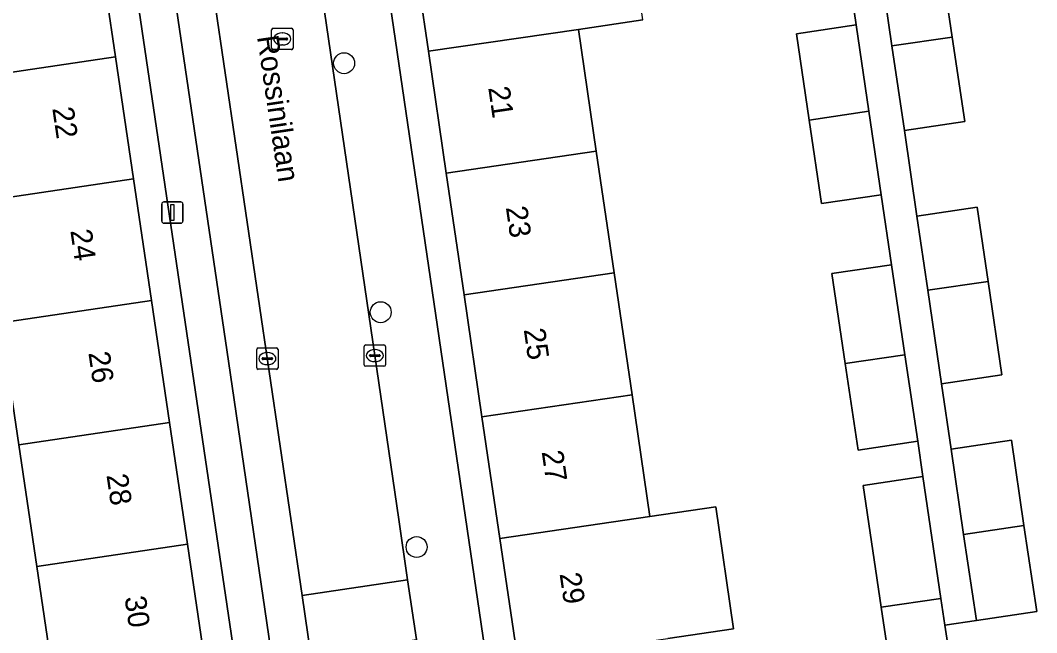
# Model space of a CAD drawing. Extents: x 159053 to 160042, y 380449 to 381423.
# Drawn here: x 159553.7 to 159601.2, y 381073.53 to 381102.14 of the extents above; entities that cross this region are included whole.
import ezdxf

# ---------------------------------------------------------------- set-up
doc = ezdxf.new("R2010")
doc.units = 0
for name, color, linetype in [('IMGEO_Boom', 7, 'Continuous'), ('IMGEO_Erf', 7, 'Continuous'), ('IMGEO_Kolk', 7, 'Continuous'), ('IMGEO_Lichtmast', 7, 'Continuous'), ('IMGEO_Openbare_ruimte_label', 7, 'Continuous'), ('IMGEO_Pand', 7, 'Continuous'), ('IMGEO_Pand_nummerreeks', 7, 'Continuous'), ('IMGEO_Parkeervlak_open', 7, 'Continuous'), ('IMGEO_Rijbaan_lokaal_open', 7, 'Continuous'), ('IMGEO_Rioolput', 7, 'Continuous'), ('IMGEO_Voetpad_op_trap', 7, 'Continuous'), ('IMGEO_Voetpad_open', 7, 'Continuous')]:
    doc.layers.add(name, color=color, linetype=linetype)

msp = doc.modelspace()

# ---------------------------------------------------------------- linework, layer by layer
at = {"layer": 'IMGEO_Boom'}
for centre in [(159568.834, 381100.135), (159570.545, 381088.501), (159572.223, 381077.531)]:
    msp.add_circle(centre, 0.489, dxfattribs=at)
at = {"layer": 'IMGEO_Erf'}
for points in [[(159567.971, 381123.474), (159583.892, 381014.966), (159585.319, 381015.173), (159584.462, 381021.017), (159583.626, 381026.709), (159582.791, 381032.4), (159581.956, 381038.091), (159581.121, 381043.782), (159580.286, 381049.473), (159579.451, 381055.164), (159578.616, 381060.856), (159577.781, 381066.546), (159576.946, 381072.238), (159576.111, 381077.928), (159575.276, 381083.62), (159574.441, 381089.31), (159573.606, 381095.002), (159572.771, 381100.693), (159571.936, 381106.384), (159571.101, 381112.075), (159570.265, 381117.766), (159569.409, 381123.603)], [(159557.841, 381112.195), (159556.453, 381111.966), (159557.316, 381106.124), (159558.156, 381100.43), (159558.997, 381094.737), (159559.838, 381089.044), (159560.678, 381083.351), (159561.519, 381077.657), (159562.36, 381071.964), (159563.201, 381066.271), (159564.041, 381060.577), (159564.882, 381054.884), (159565.723, 381049.191), (159566.564, 381043.497), (159567.404, 381037.804), (159568.245, 381032.111), (159569.086, 381026.418), (159569.926, 381020.724), (159570.79, 381014.875), (159572.181, 381015.08)]]:
    msp.add_lwpolyline(points, close=True, dxfattribs=at)
for points in [[(159552.461, 381064.685), (159556.157, 381065.231), (159555.317, 381070.924), (159554.476, 381076.617), (159553.635, 381082.311), (159552.794, 381088.004), (159551.954, 381093.697), (159551.113, 381099.39), (159550.272, 381105.084), (159550.14, 381105.98), (159549.41, 381110.926)], [(159596.663, 381105.351), (159597.253, 381101.357), (159597.838, 381097.405), (159595.02, 381096.988), (159595.597, 381092.996), (159598.415, 381093.413), (159598.927, 381089.944), (159599.574, 381085.572), (159596.756, 381085.155), (159597.194, 381082.109), (159600.012, 381082.526), (159600.602, 381078.534), (159601.196, 381074.518), (159598.378, 381074.101), (159596.908, 381073.883), (159597.209, 381071.85)], [(159594.567, 381070.454), (159593.936, 381074.722), (159593.095, 381080.411), (159595.883, 381080.818), (159595.639, 381082.47), (159592.851, 381082.063), (159592.254, 381086.102), (159591.631, 381090.315), (159594.418, 381090.723), (159593.937, 381093.982), (159591.149, 381093.574), (159590.571, 381097.482), (159589.975, 381101.515), (159592.761, 381101.927), (159592.319, 381104.918)], [(159582.8, 381102.158), (159579.782, 381101.717), (159580.617, 381096.027), (159581.452, 381090.336), (159582.287, 381084.645), (159583.123, 381078.953), (159586.2, 381079.403), (159587.035, 381073.713), (159583.957, 381073.263)]]:
    msp.add_lwpolyline(points, dxfattribs=at)
at = {"layer": 'IMGEO_Kolk'}
for p, q in [((159569.844, 381086.974), (159570.696, 381086.974)), ((159564.749, 381085.907), (159564.749, 381086.759)), ((159564.824, 381086.833), (159565.676, 381086.833)), ((159565.237, 381086.613), (159565.262, 381086.613)), ((159565.75, 381086.759), (159565.75, 381085.907)), ((159569.769, 381086.048), (159569.769, 381086.9)), ((159570.071, 381086.517), (159570.469, 381086.517)), ((159570.257, 381086.754), (159570.282, 381086.754)), ((159570.77, 381086.9), (159570.77, 381086.048)), ((159565.008, 381086.327), (159565.008, 381086.339)), ((159565.446, 381086.29), (159565.048, 381086.29)), ((159565.051, 381086.376), (159565.449, 381086.376)), ((159565.26, 381086.053), (159565.235, 381086.053)), ((159565.492, 381086.339), (159565.492, 381086.327)), ((159570.028, 381086.468), (159570.028, 381086.48)), ((159570.466, 381086.431), (159570.068, 381086.431)), ((159570.28, 381086.194), (159570.255, 381086.194)), ((159570.512, 381086.48), (159570.512, 381086.468)), ((159565.676, 381085.833), (159564.824, 381085.833)), ((159570.696, 381085.974), (159569.844, 381085.974))]:
    msp.add_line(p, q, dxfattribs=at)
for points in [[(159569.844, 381086.974), (159570.696, 381086.974)], [(159564.749, 381085.907), (159564.749, 381086.759)], [(159564.824, 381086.833), (159565.676, 381086.833)], [(159565.75, 381086.759), (159565.75, 381085.907)], [(159569.769, 381086.048), (159569.769, 381086.9)], [(159570.77, 381086.9), (159570.77, 381086.048)], [(159565.676, 381085.833), (159564.824, 381085.833)], [(159570.696, 381085.974), (159569.844, 381085.974)]]:
    msp.add_lwpolyline(points, dxfattribs=at)
for centre, radius, start, end in [((159569.846, 381086.898), 0.0765, 91.552, 178.448), ((159569.846, 381086.898), 0.0765, 91.552, 178.448), ((159570.694, 381086.898), 0.0765, 1.552, 88.448), ((159570.694, 381086.898), 0.0765, 1.552, 88.448), ((159564.826, 381086.757), 0.0765, 91.552, 178.448), ((159564.826, 381086.757), 0.0765, 91.552, 178.448), ((159565.674, 381086.757), 0.0765, 1.552, 88.448), ((159565.674, 381086.757), 0.0765, 1.552, 88.448), ((159570.068, 381086.477), 0.0403, 85.8775, 175.7526), ((159570.473, 381086.479), 0.0386, 1.7309, 96.639), ((159565.048, 381086.336), 0.0403, 85.8775, 175.7526), ((159565.045, 381086.326), 0.0366, 178.938, 274.7102), ((159565.449, 381086.333), 0.043, 264.8664, 352.4533), ((159565.453, 381086.338), 0.0386, 1.7309, 96.639), ((159569.846, 381086.05), 0.0765, 181.552, 268.448), ((159569.846, 381086.05), 0.0765, 181.552, 268.448), ((159570.065, 381086.467), 0.0366, 178.938, 274.7102), ((159570.469, 381086.474), 0.043, 264.8664, 352.4533), ((159570.694, 381086.05), 0.0765, 271.552, 358.448), ((159570.694, 381086.05), 0.0765, 271.552, 358.448), ((159564.826, 381085.909), 0.0765, 181.552, 268.448), ((159564.826, 381085.909), 0.0765, 181.552, 268.448), ((159565.674, 381085.909), 0.0765, 271.552, 358.448), ((159565.674, 381085.909), 0.0765, 271.552, 358.448)]:
    msp.add_arc(centre, radius, start, end, dxfattribs=at)
for centre, major_axis, ratio, start_param, end_param in [((159565.236, 381086.333), (-0.387, 0.002), 0.722429, 4.712389, 7.853982), ((159565.261, 381086.333), (-0.39, 0.002), 0.717154, 1.570796, 4.712389), ((159570.256, 381086.474), (-0.387, 0.002), 0.722429, 4.712389, 7.853982), ((159570.281, 381086.474), (-0.39, 0.002), 0.717154, 1.570796, 4.712389)]:
    msp.add_ellipse(centre, major_axis=major_axis, ratio=ratio, start_param=start_param, end_param=end_param, dxfattribs=at)
at = {"layer": 'IMGEO_Lichtmast'}
for p, q in [((159560.412, 381093.657), (159561.202, 381093.657)), ((159561.202, 381093.657), (159560.412, 381093.657)), ((159560.312, 381092.757), (159560.312, 381093.557)), ((159560.312, 381093.557), (159560.312, 381092.757)), ((159561.302, 381093.557), (159561.302, 381092.757)), ((159561.302, 381092.757), (159561.302, 381093.557)), ((159561.202, 381092.657), (159560.412, 381092.657)), ((159560.412, 381092.657), (159561.202, 381092.657))]:
    msp.add_line(p, q, dxfattribs=at)
msp.add_lwpolyline([(159560.732, 381093.532), (159560.882, 381093.532), (159560.882, 381092.782), (159560.732, 381092.782), (159560.732, 381093.532)], dxfattribs=at)
for centre, start, end in [((159560.412, 381093.557), 90, 180), ((159560.412, 381093.557), 90, 180), ((159561.202, 381093.557), 0, 90), ((159561.202, 381093.557), 360, 90), ((159560.412, 381092.757), 180, 270), ((159560.412, 381092.757), 180, 270), ((159561.202, 381092.757), 270, 0), ((159561.202, 381092.757), 270, 0)]:
    msp.add_arc(centre, 0.1, start, end, dxfattribs=at)
at = {"layer": 'IMGEO_Pand'}
for points in [[(159578.947, 381107.409), (159571.936, 381106.384), (159572.771, 381100.693), (159579.782, 381101.717), (159582.8, 381102.158), (159581.968, 381107.851)], [(159551.113, 381099.39), (159558.156, 381100.43), (159557.316, 381106.124), (159550.272, 381105.084)], [(159594.435, 381100.944), (159597.253, 381101.357), (159596.663, 381105.351), (159593.845, 381104.934)], [(159580.617, 381096.027), (159579.782, 381101.717), (159572.771, 381100.693), (159573.606, 381095.002)], [(159590.571, 381097.482), (159593.359, 381097.89), (159592.761, 381101.927), (159589.975, 381101.515)], [(159597.253, 381101.357), (159594.435, 381100.944), (159595.02, 381096.988), (159597.838, 381097.405)], [(159551.954, 381093.697), (159558.997, 381094.737), (159558.156, 381100.43), (159551.113, 381099.39)], [(159593.359, 381097.89), (159590.571, 381097.482), (159591.149, 381093.574), (159593.937, 381093.982)], [(159580.617, 381096.027), (159573.606, 381095.002), (159574.441, 381089.31), (159581.452, 381090.336)], [(159559.838, 381089.044), (159558.997, 381094.737), (159551.954, 381093.697), (159552.794, 381088.004)], [(159595.597, 381092.996), (159596.109, 381089.531), (159598.927, 381089.944), (159598.415, 381093.413)], [(159582.287, 381084.645), (159581.452, 381090.336), (159574.441, 381089.31), (159575.276, 381083.62)], [(159594.418, 381090.723), (159591.631, 381090.315), (159592.254, 381086.102), (159595.041, 381086.51)], [(159598.927, 381089.944), (159596.109, 381089.531), (159596.756, 381085.155), (159599.574, 381085.572)], [(159559.838, 381089.044), (159552.794, 381088.004), (159553.635, 381082.311), (159560.678, 381083.351)], [(159595.041, 381086.51), (159592.254, 381086.102), (159592.851, 381082.063), (159595.639, 381082.47)], [(159582.287, 381084.645), (159575.276, 381083.62), (159576.111, 381077.928), (159583.123, 381078.953)], [(159553.635, 381082.311), (159554.476, 381076.617), (159561.519, 381077.657), (159560.678, 381083.351)], [(159597.784, 381078.121), (159600.602, 381078.534), (159600.012, 381082.526), (159597.194, 381082.109)], [(159595.883, 381080.818), (159593.095, 381080.411), (159593.936, 381074.722), (159596.724, 381075.13)], [(159576.946, 381072.238), (159583.957, 381073.263), (159587.035, 381073.713), (159586.2, 381079.403), (159583.123, 381078.953), (159576.111, 381077.928)], [(159600.602, 381078.534), (159597.784, 381078.121), (159598.378, 381074.101), (159601.196, 381074.518)], [(159555.317, 381070.924), (159562.36, 381071.964), (159561.519, 381077.657), (159554.476, 381076.617)], [(159596.908, 381073.883), (159596.724, 381075.13), (159593.936, 381074.722), (159594.567, 381070.454), (159597.354, 381070.866), (159597.209, 381071.85)]]:
    msp.add_lwpolyline(points, close=True, dxfattribs=at)
at = {"layer": 'IMGEO_Parkeervlak_open'}
for points in [[(159578.999, 380991.426), (159578.379, 380995.787), (159578.177, 380997.881), (159577.803, 381000.616), (159567.281, 381072.482), (159566.872, 381075.271), (159560.701, 381117.152)], [(159558.908, 381116.837), (159563.427, 381086.22), (159569.973, 381041.563), (159574.048, 381013.707), (159574.57, 381010.14), (159576.089, 381000), (159576.625, 380995.481), (159576.807, 380993.975)]]:
    msp.add_lwpolyline(points, dxfattribs=at)
at = {"layer": 'IMGEO_Rijbaan_lokaal_open'}
msp.add_lwpolyline([(159560.701, 381117.152), (159566.872, 381075.271), (159571.803, 381076), (159571.387, 381078.814), (159567.081, 381108.31), (159565.779, 381116.931)], dxfattribs=at)
msp.add_lwpolyline([(159566.872, 381075.271), (159567.281, 381072.482), (159572.215, 381073.211), (159571.803, 381076)], close=True, dxfattribs=at)
at = {"layer": 'IMGEO_Rioolput'}
for p, q in [((159565.445, 381100.843), (159565.445, 381101.695)), ((159565.52, 381101.769), (159566.372, 381101.769)), ((159566.446, 381101.695), (159566.446, 381100.843)), ((159565.704, 381101.263), (159565.704, 381101.275)), ((159566.142, 381101.226), (159565.744, 381101.226)), ((159565.747, 381101.312), (159566.145, 381101.312)), ((159565.933, 381101.549), (159565.958, 381101.549)), ((159566.188, 381101.275), (159566.188, 381101.263)), ((159566.372, 381100.769), (159565.52, 381100.769)), ((159565.956, 381100.989), (159565.931, 381100.989))]:
    msp.add_line(p, q, dxfattribs=at)
for points in [[(159565.445, 381100.843), (159565.445, 381101.695)], [(159565.52, 381101.769), (159566.372, 381101.769)], [(159566.446, 381101.695), (159566.446, 381100.843)], [(159566.372, 381100.769), (159565.52, 381100.769)]]:
    msp.add_lwpolyline(points, dxfattribs=at)
for centre, radius, start, end in [((159565.522, 381101.693), 0.0765, 91.552, 178.448), ((159565.522, 381101.693), 0.0765, 91.552, 178.448), ((159566.37, 381101.693), 0.0765, 1.552, 88.448), ((159566.37, 381101.693), 0.0765, 1.552, 88.448), ((159565.744, 381101.272), 0.0403, 85.8775, 175.7526), ((159565.741, 381101.262), 0.0366, 178.938, 274.7102), ((159566.145, 381101.269), 0.043, 264.8664, 352.4533), ((159566.149, 381101.274), 0.0386, 1.7309, 96.639), ((159565.522, 381100.845), 0.0765, 181.552, 268.448), ((159565.522, 381100.845), 0.0765, 181.552, 268.448), ((159566.37, 381100.845), 0.0765, 271.552, 358.448), ((159566.37, 381100.845), 0.0765, 271.552, 358.448)]:
    msp.add_arc(centre, radius, start, end, dxfattribs=at)
for centre, major_axis, ratio, start_param, end_param in [((159565.932, 381101.269), (-0.387, 0.002), 0.722429, 4.712389, 7.853982), ((159565.957, 381101.269), (-0.39, 0.002), 0.717154, 1.570796, 4.712389)]:
    msp.add_ellipse(centre, major_axis=major_axis, ratio=ratio, start_param=start_param, end_param=end_param, dxfattribs=at)
at = {"layer": 'IMGEO_Voetpad_op_trap'}
for points in [[(159555.835, 381168.884), (159556.672, 381169.986), (159550.971, 381169.356), (159554.244, 381116.384), (159554.494, 381111.677), (159556.453, 381111.966), (159557.841, 381112.195), (159572.181, 381015.08), (159570.79, 381014.875), (159570.994, 381013.371), (159571.578, 381009.42), (159573.254, 380997.153), (159574.532, 380987.48), (159575.287, 380982.768), (159579.899, 380983.419)], [(159569.973, 381041.563), (159563.427, 381086.22), (159558.908, 381116.837)]]:
    msp.add_lwpolyline(points, dxfattribs=at)
at = {"layer": 'IMGEO_Voetpad_open'}
for points in [[(159585.155, 380984.325), (159590.084, 380985.004), (159587.893, 380997.568), (159586.122, 381009.639), (159585.534, 381013.648), (159585.319, 381015.173), (159583.892, 381014.966), (159567.971, 381123.474), (159567.796, 381126.635), (159565.061, 381170.206)], [(159565.779, 381116.931), (159567.081, 381108.31), (159571.387, 381078.814), (159571.803, 381076), (159572.215, 381073.211), (159577.073, 381040.334), (159582.77, 381001.343), (159582.966, 381000), (159583.146, 380998.609), (159584.187, 380990.361), (159584.681, 380986.896), (159585.027, 380984.781)], [(159592.319, 381104.918), (159592.761, 381101.927), (159593.359, 381097.89), (159593.937, 381093.982), (159594.418, 381090.723), (159595.041, 381086.51), (159595.639, 381082.47), (159595.883, 381080.818), (159596.724, 381075.13), (159596.908, 381073.883), (159598.378, 381074.101), (159597.784, 381078.121), (159597.194, 381082.109), (159596.756, 381085.155), (159596.109, 381089.531), (159595.597, 381092.996), (159595.02, 381096.988), (159594.435, 381100.944), (159593.845, 381104.934)]]:
    msp.add_lwpolyline(points, dxfattribs=at)

# ---------------------------------------------------------------- texts
at = {"layer": 'IMGEO_Openbare_ruimte_label'}
msp.add_text('Rossinilaan', height=1, rotation=278.3976, dxfattribs=at).set_placement((159564.763, 381101.372))
at = {"layer": 'IMGEO_Pand_nummerreeks'}
for s, rotation, p in [('21', 278.3475, (159575.566, 381098.994)), ('22', 278.3999, (159555.195, 381098.029)), ('23', 278.3475, (159576.388, 381093.398)), ('24', 278.3999, (159556.039, 381092.315)), ('25', 278.3475, (159577.225, 381087.692)), ('26', 278.3999, (159556.882, 381086.604)), ('27', 278.3475, (159578.063, 381081.985)), ('28', 278.3999, (159557.727, 381080.89)), ('29', 278.3475, (159578.9, 381076.278)), ('30', 278.3999, (159558.57, 381075.178))]:
    msp.add_text(s, height=1, rotation=rotation, dxfattribs=at).set_placement(p)

doc.saveas('drawing.dxf')
